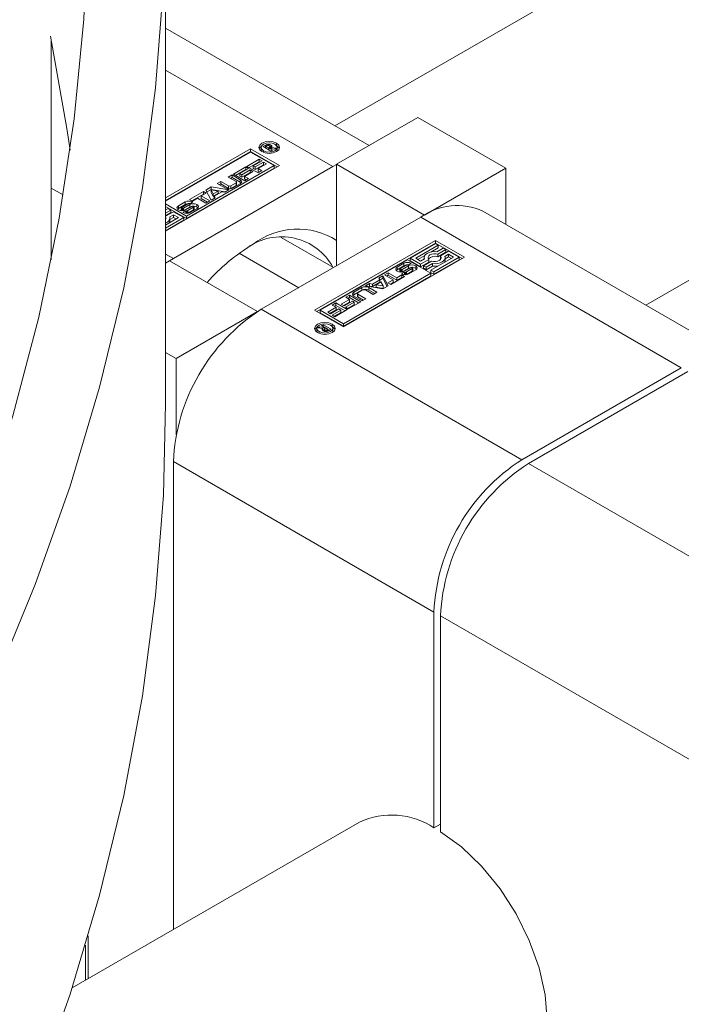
# Model space of a CAD drawing. Header units: millimetres. Extents: x 450 to 25135, y 150 to 17673.
# Tile 396 of 463: x 21307 to 21350, y 11636 to 11700. Entities that reach past the tile are written whole.
import ezdxf

# ---------------------------------------------------------------- set-up
doc = ezdxf.new("R2010")
doc.units = ezdxf.units.MM
doc.linetypes.add('SLD-Centrada-doble', pattern=[12.7, 6.35, -1.27, 1.27, -1.27, 1.27, -1.27])
doc.linetypes.add('SLD-Continua', pattern=[0])
doc.layers.add('COTAS', color=1, linetype='SLD-Continua')
doc.layers.add('OCULTA', color=8, linetype='SLD-Continua')

msp = doc.modelspace()

# ---------------------------------------------------------------- linework, layer by layer
at = {"color": 7, "linetype": 'SLD-Continua', "lineweight": 18, "ltscale": 30}
for p, q in [((21372.838, 11718.851), (21327.587, 11692.734)), ((21347.592, 11681.188), (21382.836, 11701.529)), ((21329.175, 11647.943), (21310.688, 11637.273))]:
    msp.add_line(p, q, dxfattribs=at)
at = {"layer": 'COTAS', "linetype": 'SLD-Continua', "lineweight": 18, "ltscale": 30}
for p, q in [((21329.798, 11691.457), (21316.705, 11699.014)), ((21332.936, 11693.268), (21327.703, 11690.249)), ((21332.936, 11693.268), (21338.593, 11690.004)), ((21316.705, 11688.084), (21322.17, 11691.238)), ((21322.17, 11691.075), (21316.705, 11687.921)), ((21322.17, 11691.036), (21316.705, 11687.882)), ((21322.17, 11691.238), (21324.026, 11690.167)), ((21322.17, 11691.238), (21322.17, 11691.075)), ((21323.885, 11690.085), (21322.17, 11691.075)), ((21323.676, 11690.167), (21322.17, 11691.036)), ((21322.856, 11691.334), (21322.856, 11691.171)), ((21322.856, 11691.171), (21322.884, 11691.073)), ((21322.971, 11691.39), (21323.138, 11691.486)), ((21323.478, 11691.097), (21322.971, 11691.39)), ((21323.112, 11691.308), (21323.138, 11691.323)), ((21323.189, 11691.42), (21323.153, 11691.399)), ((21323.153, 11691.399), (21323.319, 11691.304)), ((21323.153, 11691.285), (21323.153, 11691.399)), ((21323.203, 11691.428), (21323.189, 11691.42)), ((21323.217, 11691.435), (21323.203, 11691.428)), ((21323.319, 11691.304), (21323.342, 11691.317)), ((21323.319, 11691.189), (21323.319, 11691.304)), ((21323.342, 11691.29), (21323.342, 11691.317)), ((21323.342, 11691.29), (21323.577, 11691.155)), ((21323.709, 11691.231), (21323.342, 11691.29)), ((21323.342, 11691.176), (21323.342, 11691.29)), ((21323.409, 11691.279), (21323.409, 11691.391)), ((21323.409, 11691.28), (21323.409, 11691.384)), ((21323.474, 11691.329), (21323.474, 11691.493)), ((21323.577, 11691.155), (21323.478, 11691.097)), ((21323.504, 11691.338), (21323.825, 11691.298)), ((21323.504, 11691.264), (21323.504, 11691.338)), ((21323.825, 11691.298), (21323.709, 11691.231)), ((21323.851, 11691.073), (21323.88, 11691.171)), ((21323.88, 11691.171), (21323.88, 11691.334)), ((21321.93, 11690.117), (21322.73, 11690.579)), ((21322.071, 11690.035), (21322.73, 11690.416)), ((21322.908, 11690.476), (21322.345, 11690.151)), ((21322.47, 11690.079), (21323.006, 11690.388)), ((21322.73, 11690.579), (21322.908, 11690.476)), ((21322.73, 11690.416), (21322.73, 11690.579)), ((21322.73, 11690.416), (21322.767, 11690.394)), ((21323.006, 11690.388), (21323.185, 11690.285)), ((21323.006, 11690.225), (21323.006, 11690.388)), ((21324.026, 11690.167), (21316.705, 11685.941)), ((21317.203, 11684.188), (21327.456, 11690.106)), ((21318.05, 11686.92), (21323.676, 11690.167)), ((21318.05, 11686.757), (21323.676, 11690.004)), ((21321.06, 11689.615), (21321.86, 11690.077)), ((21321.201, 11689.533), (21321.86, 11689.913)), ((21322.038, 11689.974), (21321.475, 11689.649)), ((21321.6, 11689.577), (21322.136, 11689.886)), ((21321.6, 11689.413), (21322.136, 11689.723)), ((21322.315, 11689.783), (21321.779, 11689.474)), ((21321.86, 11690.077), (21322.038, 11689.974)), ((21321.86, 11689.913), (21321.86, 11690.077)), ((21321.86, 11689.913), (21321.897, 11689.892)), ((21322.661, 11689.695), (21321.93, 11690.117)), ((21322.136, 11689.886), (21322.315, 11689.783)), ((21322.136, 11689.723), (21322.136, 11689.886)), ((21322.136, 11689.723), (21322.173, 11689.701)), ((21322.345, 11690.151), (21322.47, 11690.079)), ((21322.345, 11689.987), (21322.345, 11690.151)), ((21322.345, 11689.987), (21322.47, 11689.915)), ((21322.47, 11689.915), (21323.006, 11690.225)), ((21322.47, 11689.915), (21322.47, 11690.079)), ((21323.185, 11690.285), (21322.649, 11689.976)), ((21322.649, 11689.976), (21322.898, 11689.832)), ((21322.649, 11689.812), (21322.649, 11689.976)), ((21322.649, 11689.812), (21322.757, 11689.75)), ((21322.898, 11689.832), (21322.661, 11689.695)), ((21323.006, 11690.225), (21323.043, 11690.203)), ((21323.676, 11690.004), (21323.676, 11690.167)), ((21327.456, 11690.106), (21327.703, 11690.242)), ((21327.703, 11690.249), (21333.36, 11686.984)), ((21327.703, 11690.249), (21327.703, 11683.719)), ((21333.36, 11686.984), (21338.593, 11690.004)), ((21338.593, 11690.004), (21338.593, 11686.382)), ((21320.017, 11689.013), (21320.256, 11689.151)), ((21320.256, 11689.151), (21320.758, 11688.861)), ((21320.256, 11688.988), (21320.256, 11689.151)), ((21320.737, 11689.429), (21320.976, 11689.567)), ((21321.239, 11689.139), (21320.737, 11689.429)), ((21320.879, 11689.347), (21320.976, 11689.404)), ((21320.976, 11689.567), (21321.504, 11689.262)), ((21320.976, 11689.404), (21320.976, 11689.567)), ((21320.976, 11689.404), (21321.504, 11689.099)), ((21321.791, 11689.193), (21321.06, 11689.615)), ((21321.269, 11688.934), (21321.269, 11689.097)), ((21321.475, 11689.649), (21321.6, 11689.577)), ((21321.475, 11689.485), (21321.475, 11689.649)), ((21321.475, 11689.485), (21321.6, 11689.413)), ((21321.6, 11689.413), (21321.6, 11689.577)), ((21321.779, 11689.474), (21322.028, 11689.33)), ((21321.779, 11689.31), (21321.779, 11689.474)), ((21321.779, 11689.31), (21321.887, 11689.248)), ((21322.028, 11689.33), (21321.791, 11689.193)), ((21318.244, 11687.99), (21319.132, 11688.502)), ((21319.132, 11688.502), (21319.311, 11688.399)), ((21319.132, 11688.339), (21319.132, 11688.502)), ((21319.294, 11688.596), (21319.64, 11688.795)), ((21319.636, 11687.949), (21319.294, 11688.596)), ((21319.36, 11688.471), (21319.64, 11688.632)), ((21320.074, 11688.527), (21319.626, 11688.604)), ((21319.626, 11688.604), (21319.759, 11688.345)), ((21319.626, 11688.44), (21319.626, 11688.604)), ((21319.626, 11688.44), (21319.759, 11688.182)), ((21319.64, 11688.795), (21320.76, 11688.598)), ((21319.64, 11688.632), (21319.64, 11688.795)), ((21319.64, 11688.632), (21320.543, 11688.473)), ((21319.759, 11688.345), (21320.074, 11688.527)), ((21320.317, 11688.483), (21319.835, 11688.205)), ((21320.545, 11688.709), (21320.017, 11689.013)), ((21320.074, 11688.364), (21320.074, 11688.527)), ((21320.159, 11688.932), (21320.256, 11688.988)), ((21320.256, 11688.988), (21320.758, 11688.698)), ((21320.505, 11688.45), (21320.317, 11688.483)), ((21320.76, 11688.598), (21320.505, 11688.45)), ((21320.903, 11688.861), (21321.239, 11689.056)), ((21320.903, 11688.698), (21321.239, 11688.892)), ((21321.504, 11689.001), (21320.998, 11688.709)), ((21317.525, 11687.577), (21317.963, 11687.829)), ((21318.423, 11687.887), (21318.244, 11687.99)), ((21318.434, 11687.822), (21318.252, 11687.718)), ((21318.386, 11687.908), (21319.132, 11688.339)), ((21318.747, 11688.074), (21318.423, 11687.887)), ((21319.3, 11687.755), (21318.747, 11688.074)), ((21319.311, 11688.399), (21318.986, 11688.212)), ((21318.986, 11688.212), (21319.539, 11687.893)), ((21318.986, 11688.049), (21318.986, 11688.212)), ((21318.986, 11688.049), (21319.397, 11687.811)), ((21319.132, 11688.339), (21319.169, 11688.318)), ((21319.539, 11687.893), (21319.3, 11687.755)), ((21319.892, 11688.097), (21319.636, 11687.949)), ((21319.759, 11688.182), (21320.074, 11688.364)), ((21319.759, 11688.182), (21319.759, 11688.345)), ((21319.835, 11688.205), (21319.892, 11688.097)), ((21319.835, 11688.064), (21319.835, 11688.205)), ((21316.705, 11687.697), (21318.05, 11686.92)), ((21316.705, 11687.533), (21318.05, 11686.757)), ((21316.859, 11687.405), (21316.705, 11687.316)), ((21316.705, 11687.114), (21317.034, 11687.304)), ((21317.209, 11687.203), (21316.705, 11686.912)), ((21317.034, 11687.304), (21316.859, 11687.405)), ((21317.034, 11687.141), (21317.034, 11687.304)), ((21317.875, 11686.819), (21317.209, 11687.203)), ((21317.525, 11687.414), (21317.963, 11687.666)), ((21317.703, 11687.43), (21317.703, 11687.267)), ((21317.716, 11687.258), (21317.716, 11687.412)), ((21317.746, 11687.257), (21317.746, 11687.404)), ((21318.122, 11687.699), (21317.748, 11687.482)), ((21317.814, 11687.147), (21317.995, 11687.252)), ((21317.845, 11687.43), (21318.267, 11687.662)), ((21317.845, 11687.266), (21318.267, 11687.499)), ((21318.406, 11687.543), (21317.986, 11687.312)), ((21317.995, 11687.252), (21317.999, 11687.249)), ((21317.995, 11687.089), (21317.995, 11687.252)), ((21317.999, 11687.089), (21317.999, 11687.249)), ((21318.016, 11687.087), (21318.016, 11687.244)), ((21318.126, 11687.269), (21318.5, 11687.485)), ((21318.126, 11687.106), (21318.5, 11687.322)), ((21318.721, 11687.393), (21318.284, 11687.141)), ((21318.536, 11687.352), (21318.536, 11687.515)), ((21318.545, 11687.375), (21318.545, 11687.538)), ((21353.87, 11677.564), (21337.111, 11687.237)), ((21316.705, 11686.951), (21317.034, 11687.141)), ((21316.705, 11686.144), (21317.875, 11686.819)), ((21317.525, 11686.819), (21316.705, 11686.346)), ((21316.705, 11686.709), (21316.709, 11686.702)), ((21316.705, 11685.98), (21317.875, 11686.656)), ((21316.97, 11686.862), (21317.209, 11687.001)), ((21316.983, 11686.707), (21317.209, 11686.837)), ((21316.983, 11686.621), (21316.983, 11686.784)), ((21317.209, 11687.001), (21317.525, 11686.819)), ((21317.209, 11686.837), (21317.209, 11687.001)), ((21317.209, 11686.837), (21317.383, 11686.737)), ((21317.875, 11686.656), (21317.875, 11686.819)), ((21318.05, 11686.92), (21318.05, 11686.757)), ((21333.113, 11686.841), (21322.859, 11680.923)), ((21333.36, 11686.977), (21333.36, 11686.984)), ((21327.509, 11683.607), (21324.142, 11685.55)), ((21326.289, 11680.862), (21334.067, 11685.351)), ((21334.067, 11685.351), (21335.924, 11684.28)), ((21334.067, 11685.351), (21334.067, 11685.188)), ((21334.067, 11685.188), (21326.43, 11680.78)), ((21334.067, 11685.149), (21332.44, 11684.21)), ((21332.791, 11684.21), (21334.242, 11685.048)), ((21333.764, 11684.608), (21334.242, 11684.885)), ((21334.067, 11685.188), (21335.782, 11684.198)), ((21334.242, 11685.048), (21334.067, 11685.149)), ((21334.557, 11684.866), (21334.142, 11684.627)), ((21334.207, 11684.461), (21334.733, 11684.765)), ((21334.242, 11684.885), (21334.242, 11685.048)), ((21334.908, 11684.664), (21334.382, 11684.36)), ((21334.733, 11684.765), (21334.557, 11684.866)), ((21334.733, 11684.602), (21334.733, 11684.765)), ((21335.573, 11684.28), (21334.908, 11684.664)), ((21316.955, 11684.045), (21316.705, 11683.901)), ((21316.955, 11684.045), (21322.612, 11680.781)), ((21316.96, 11684.042), (21317.203, 11684.188)), ((21321.438, 11684.526), (21325.269, 11682.314)), ((21332.265, 11684.109), (21326.639, 11680.862)), ((21335.924, 11684.28), (21328.146, 11679.791)), ((21333.771, 11683.24), (21332.265, 11684.109)), ((21332.44, 11684.21), (21333.106, 11683.826)), ((21332.44, 11684.047), (21332.44, 11684.21)), ((21332.44, 11684.047), (21333.106, 11683.663)), ((21333.106, 11684.028), (21332.791, 11684.21)), ((21332.932, 11684.128), (21333.377, 11684.385)), ((21333.346, 11684.167), (21333.106, 11684.028)), ((21333.106, 11683.826), (21333.632, 11684.13)), ((21333.807, 11684.028), (21333.281, 11683.725)), ((21333.332, 11684.245), (21333.332, 11684.159)), ((21333.632, 11683.966), (21333.632, 11684.13)), ((21335.223, 11684.28), (21333.771, 11683.442)), ((21333.946, 11683.341), (21335.573, 11684.28)), ((21333.946, 11683.177), (21335.573, 11684.116)), ((21334.207, 11684.298), (21334.733, 11684.602)), ((21334.207, 11684.298), (21334.207, 11684.461)), ((21334.382, 11684.197), (21334.382, 11684.36)), ((21334.382, 11684.197), (21334.408, 11684.163)), ((21334.668, 11684.323), (21334.908, 11684.462)), ((21334.682, 11684.168), (21334.908, 11684.298)), ((21334.682, 11684.082), (21334.682, 11684.245)), ((21334.908, 11684.462), (21335.223, 11684.28)), ((21334.908, 11684.298), (21334.908, 11684.462)), ((21334.908, 11684.298), (21335.081, 11684.198)), ((21335.573, 11684.116), (21335.573, 11684.28)), ((21331.594, 11683.636), (21332.031, 11683.888)), ((21331.594, 11683.472), (21332.031, 11683.725)), ((21331.77, 11683.491), (21331.77, 11683.327)), ((21331.771, 11683.322), (21331.771, 11683.485)), ((21332.19, 11683.76), (21331.816, 11683.544)), ((21331.817, 11683.315), (21331.817, 11683.463)), ((21331.909, 11683.486), (21332.329, 11683.717)), ((21331.909, 11683.323), (21332.329, 11683.554)), ((21331.909, 11683.323), (21331.909, 11683.486)), ((21332.47, 11683.599), (21332.048, 11683.367)), ((21332.193, 11683.33), (21332.568, 11683.547)), ((21332.193, 11683.167), (21332.568, 11683.383)), ((21332.32, 11683.777), (21332.316, 11683.78)), ((21332.501, 11683.882), (21332.32, 11683.777)), ((21332.329, 11683.554), (21332.329, 11683.717)), ((21332.79, 11683.452), (21332.352, 11683.2)), ((21332.597, 11683.405), (21332.597, 11683.569)), ((21332.612, 11683.432), (21332.612, 11683.595)), ((21332.613, 11683.435), (21332.613, 11683.599)), ((21333.106, 11683.663), (21333.632, 11683.966)), ((21333.106, 11683.663), (21333.106, 11683.826)), ((21333.281, 11683.725), (21333.456, 11683.624)), ((21333.281, 11683.562), (21333.281, 11683.725)), ((21333.281, 11683.562), (21333.456, 11683.46)), ((21333.456, 11683.624), (21333.871, 11683.863)), ((21333.456, 11683.46), (21333.871, 11683.7)), ((21333.456, 11683.46), (21333.456, 11683.624)), ((21333.771, 11683.279), (21333.771, 11683.442)), ((21333.771, 11683.442), (21333.946, 11683.341)), ((21333.871, 11683.7), (21333.871, 11683.863)), ((21328.145, 11679.993), (21333.771, 11683.24)), ((21328.145, 11679.83), (21333.771, 11683.076)), ((21329.999, 11682.546), (21330.48, 11682.824)), ((21330.423, 11682.932), (21330.679, 11683.08)), ((21330.48, 11682.824), (21330.423, 11682.932)), ((21330.48, 11682.802), (21330.679, 11682.916)), ((21330.48, 11682.66), (21330.48, 11682.824)), ((21330.679, 11683.08), (21331.021, 11682.433)), ((21330.679, 11682.916), (21330.679, 11683.08)), ((21330.679, 11682.916), (21330.955, 11682.395)), ((21330.776, 11683.136), (21331.015, 11683.274)), ((21331.329, 11682.817), (21330.776, 11683.136)), ((21330.918, 11683.054), (21331.015, 11683.111)), ((21331.005, 11682.63), (21331.329, 11682.817)), ((21331.015, 11683.274), (21331.568, 11682.955)), ((21331.015, 11683.111), (21331.015, 11683.274)), ((21331.015, 11683.111), (21331.568, 11682.792)), ((21332.071, 11683.039), (21331.183, 11682.527)), ((21331.329, 11682.654), (21331.329, 11682.817)), ((21331.568, 11682.955), (21331.892, 11683.142)), ((21331.568, 11682.792), (21331.892, 11682.979)), ((21331.568, 11682.792), (21331.568, 11682.955)), ((21331.881, 11683.207), (21332.064, 11683.311)), ((21331.892, 11683.142), (21332.071, 11683.039)), ((21331.892, 11682.979), (21331.892, 11683.142)), ((21331.892, 11682.979), (21331.929, 11682.957)), ((21331.906, 11683.321), (21331.909, 11683.323)), ((21332.064, 11683.148), (21332.063, 11683.148)), ((21332.064, 11683.148), (21332.064, 11683.311)), ((21332.064, 11683.148), (21332.064, 11683.148)), ((21332.126, 11683.145), (21332.126, 11683.306)), ((21332.162, 11683.153), (21332.162, 11683.316)), ((21333.771, 11683.279), (21333.946, 11683.177)), ((21333.771, 11683.076), (21333.771, 11683.24)), ((21333.946, 11683.177), (21333.946, 11683.341)), ((21328.811, 11682.028), (21329.318, 11682.32)), ((21328.811, 11681.865), (21329.318, 11682.157)), ((21329.412, 11682.168), (21329.076, 11681.973)), ((21329.555, 11682.431), (21329.81, 11682.579)), ((21330.675, 11682.234), (21329.555, 11682.431)), ((21330.059, 11681.878), (21329.557, 11682.168)), ((21329.77, 11682.32), (21330.298, 11682.016)), ((21329.77, 11682.157), (21330.157, 11681.934)), ((21329.772, 11682.393), (21329.81, 11682.415)), ((21329.81, 11682.579), (21329.999, 11682.546)), ((21329.81, 11682.415), (21329.81, 11682.579)), ((21329.81, 11682.415), (21329.999, 11682.383)), ((21329.999, 11682.383), (21330.48, 11682.66)), ((21329.999, 11682.383), (21329.999, 11682.546)), ((21330.556, 11682.684), (21330.242, 11682.502)), ((21330.242, 11682.502), (21330.689, 11682.425)), ((21330.242, 11682.339), (21330.242, 11682.502)), ((21330.242, 11682.339), (21330.689, 11682.262)), ((21330.689, 11682.425), (21330.556, 11682.684)), ((21331.021, 11682.433), (21330.675, 11682.234)), ((21330.689, 11682.262), (21330.689, 11682.425)), ((21331.183, 11682.527), (21331.005, 11682.63)), ((21331.146, 11682.548), (21331.329, 11682.654)), ((21328, 11681.246), (21328.536, 11681.555)), ((21328.287, 11681.699), (21328.524, 11681.836)), ((21328.536, 11681.555), (21328.287, 11681.699)), ((21328.429, 11681.618), (21328.524, 11681.673)), ((21328.524, 11681.836), (21329.255, 11681.414)), ((21328.524, 11681.673), (21328.524, 11681.836)), ((21328.524, 11681.673), (21329.114, 11681.332)), ((21328.536, 11681.392), (21328.536, 11681.555)), ((21329.339, 11681.462), (21328.811, 11681.767)), ((21329.046, 11681.932), (21329.046, 11681.768)), ((21329.076, 11681.89), (21329.578, 11681.6)), ((21329.076, 11681.726), (21329.436, 11681.518)), ((21329.578, 11681.6), (21329.339, 11681.462)), ((21330.298, 11682.016), (21330.059, 11681.878)), ((21328.146, 11679.791), (21326.289, 11680.862)), ((21326.639, 11680.699), (21326.639, 11680.862)), ((21326.639, 11680.862), (21328.145, 11679.993)), ((21327.13, 11680.744), (21327.666, 11681.053)), ((21327.272, 11680.662), (21327.666, 11680.89)), ((21327.845, 11680.95), (21327.309, 11680.641)), ((21327.407, 11680.553), (21327.97, 11680.878)), ((21327.417, 11681.197), (21327.654, 11681.334)), ((21327.666, 11681.053), (21327.417, 11681.197)), ((21327.559, 11681.116), (21327.654, 11681.171)), ((21328.385, 11680.912), (21327.585, 11680.45)), ((21327.654, 11681.334), (21328.385, 11680.912)), ((21327.654, 11681.171), (21327.654, 11681.334)), ((21327.654, 11681.171), (21328.244, 11680.83)), ((21327.666, 11680.89), (21327.666, 11681.053)), ((21327.97, 11680.878), (21327.845, 11680.95)), ((21327.97, 11680.715), (21327.97, 11680.878)), ((21328.179, 11681.143), (21328, 11681.246)), ((21328.142, 11681.165), (21328.536, 11681.392)), ((21328.715, 11681.452), (21328.179, 11681.143)), ((21328.277, 11681.055), (21328.84, 11681.38)), ((21328.455, 11680.952), (21328.277, 11681.055)), ((21328.418, 11680.974), (21328.84, 11681.217)), ((21329.255, 11681.414), (21328.455, 11680.952)), ((21328.84, 11681.38), (21328.715, 11681.452)), ((21328.84, 11681.217), (21328.84, 11681.38)), ((21317.379, 11677.761), (21322.612, 11680.781)), ((21322.612, 11680.781), (21322.612, 11680.774)), ((21326.639, 11680.699), (21328.145, 11679.83)), ((21327.309, 11680.641), (21327.13, 11680.744)), ((21327.585, 11680.45), (21327.407, 11680.553)), ((21327.548, 11680.472), (21327.97, 11680.715)), ((21326.435, 11679.695), (21326.435, 11679.532)), ((21326.49, 11679.731), (21326.606, 11679.798)), ((21326.811, 11679.691), (21326.49, 11679.731)), ((21326.606, 11679.798), (21326.973, 11679.739)), ((21326.606, 11679.717), (21326.606, 11679.798)), ((21326.738, 11679.874), (21326.838, 11679.932)), ((21326.973, 11679.739), (21326.738, 11679.874)), ((21326.811, 11679.557), (21326.811, 11679.691)), ((21326.811, 11679.601), (21326.906, 11679.586)), ((21326.838, 11679.932), (21327.344, 11679.639)), ((21326.838, 11679.817), (21326.838, 11679.932)), ((21326.906, 11679.638), (21326.906, 11679.507)), ((21326.933, 11679.501), (21326.933, 11679.598)), ((21326.973, 11679.712), (21326.973, 11679.739)), ((21326.997, 11679.725), (21326.973, 11679.712)), ((21327.162, 11679.63), (21326.997, 11679.725)), ((21327.041, 11679.498), (21327.041, 11679.575)), ((21327.099, 11679.594), (21327.112, 11679.601)), ((21327.112, 11679.601), (21327.126, 11679.609)), ((21327.112, 11679.514), (21327.112, 11679.601)), ((21327.126, 11679.609), (21327.162, 11679.63)), ((21327.126, 11679.519), (21327.126, 11679.609)), ((21327.162, 11679.535), (21327.162, 11679.63)), ((21327.162, 11679.581), (21327.203, 11679.558)), ((21327.344, 11679.639), (21327.178, 11679.543)), ((21327.46, 11679.532), (21327.46, 11679.695)), ((21328.145, 11679.993), (21328.145, 11679.83)), ((21326.435, 11679.532), (21326.464, 11679.434)), ((21327.431, 11679.434), (21327.46, 11679.532)), ((21316.705, 11678.15), (21317.379, 11677.761)), ((21317.379, 11672.848), (21317.379, 11677.761)), ((21339.618, 11671.251), (21349.871, 11677.169)), ((21350.295, 11676.924), (21340.042, 11671.006)), ((21317.203, 11641.033), (21317.203, 11671.125)), ((21333.961, 11647.567), (21333.961, 11661.453)), ((21334.385, 11661.208), (21334.385, 11647.322)), ((21333.961, 11647.567), (21334.385, 11647.812)), ((21311.723, 11640.63), (21311.723, 11637.87)), ((21311.546, 11637.768), (21311.546, 11640.033))]:
    msp.add_line(p, q, dxfattribs=at)
at = {"layer": 'COTAS', "linetype": 'SLD-Centrada-doble', "lineweight": 18, "ltscale": 30}
for p, q in [((21327.456, 11690.106), (21316.705, 11696.311)), ((21323.836, 11691.604), (21323.836, 11691.454)), ((21323.006, 11691.125), (21323.006, 11691.014)), ((21323.138, 11691.323), (21323.138, 11691.486)), ((21323.216, 11691.434), (21323.216, 11691.519)), ((21323.327, 11691.454), (21323.327, 11691.534)), ((21323.464, 11691.499), (21323.464, 11691.336)), ((21323.477, 11691.492), (21323.477, 11691.328)), ((21323.532, 11691.373), (21323.532, 11691.437)), ((21321.504, 11689.099), (21321.504, 11689.262)), ((21310.116, 11688.278), (21309.349, 11688.721)), ((21320.758, 11688.698), (21320.758, 11688.861)), ((21320.903, 11688.698), (21320.903, 11688.861)), ((21321.239, 11688.892), (21321.239, 11689.056)), ((21317.963, 11687.666), (21317.963, 11687.829)), ((21318.423, 11687.829), (21318.423, 11687.816)), ((21317.525, 11687.414), (21317.525, 11687.577)), ((21317.717, 11687.258), (21317.717, 11687.412)), ((21317.784, 11687.257), (21317.784, 11687.407)), ((21317.82, 11687.26), (21317.82, 11687.418)), ((21317.845, 11687.266), (21317.845, 11687.43)), ((21318.046, 11687.086), (21318.046, 11687.243)), ((21318.089, 11687.089), (21318.089, 11687.253)), ((21318.126, 11687.106), (21318.126, 11687.269)), ((21318.267, 11687.499), (21318.267, 11687.662)), ((21318.5, 11687.322), (21318.5, 11687.485)), ((21318.721, 11687.659), (21318.721, 11687.495)), ((21333.113, 11686.841), (21349.871, 11677.169)), ((21317.203, 11684.188), (21316.705, 11684.476)), ((21331.594, 11683.472), (21331.594, 11683.636)), ((21331.783, 11683.47), (21331.783, 11683.317)), ((21331.858, 11683.316), (21331.858, 11683.468)), ((21332.031, 11683.725), (21332.031, 11683.888)), ((21332.491, 11683.876), (21332.491, 11683.888)), ((21332.568, 11683.383), (21332.568, 11683.547)), ((21332.79, 11683.554), (21332.79, 11683.717)), ((21332.087, 11683.146), (21332.087, 11683.304)), ((21332.193, 11683.167), (21332.193, 11683.33)), ((21329.318, 11682.157), (21329.318, 11682.32)), ((21329.77, 11682.157), (21329.77, 11682.32)), ((21328.811, 11681.865), (21328.811, 11682.028)), ((21329.076, 11681.726), (21329.076, 11681.89)), ((21322.859, 11680.923), (21339.618, 11671.251)), ((21326.941, 11679.499), (21326.941, 11679.593)), ((21326.97, 11679.496), (21326.97, 11679.58)), ((21327.099, 11679.51), (21327.099, 11679.594)), ((21327.416, 11679.815), (21327.416, 11679.965)), ((21326.585, 11679.375), (21326.585, 11679.486)), ((21317.203, 11671.125), (21333.961, 11661.453)), ((21356.801, 11661.334), (21340.042, 11671.006)), ((21351.144, 11651.536), (21334.385, 11661.208))]:
    msp.add_line(p, q, dxfattribs=at)
at = {"layer": 'COTAS', "linetype": 'SLD-Continua', "lineweight": 18, "ltscale": 30, "flags": 128}
for points in [[(21322.9, 11691.064), (21322.756, 11691.188), (21322.706, 11691.334), (21322.756, 11691.48), (21322.9, 11691.604), (21323.114, 11691.687), (21323.368, 11691.716), (21323.621, 11691.687), (21323.836, 11691.604)], [(21323.73, 11691.543), (21323.564, 11691.607), (21323.368, 11691.63), (21323.172, 11691.607), (21323.006, 11691.543), (21322.895, 11691.447), (21322.856, 11691.334), (21322.895, 11691.221), (21323.006, 11691.125)], [(21323.836, 11691.604), (21323.98, 11691.48), (21324.03, 11691.334), (21323.98, 11691.188), (21323.836, 11691.064), (21323.621, 11690.981), (21323.368, 11690.952), (21323.114, 11690.981), (21322.9, 11691.064)], [(21322.721, 11691.252), (21322.756, 11691.317), (21322.884, 11691.432)], [(21323.006, 11691.125), (21323.172, 11691.061), (21323.368, 11691.038), (21323.564, 11691.061), (21323.73, 11691.125), (21323.841, 11691.221), (21323.88, 11691.334), (21323.841, 11691.447), (21323.73, 11691.543)], [(21323.153, 11691.331), (21323.146, 11691.327), (21323.138, 11691.323)], [(21323.851, 11691.432), (21323.98, 11691.317), (21324.015, 11691.252)], [(21321.565, 11689.05), (21321.544, 11689.071), (21321.504, 11689.099)], [(21317.525, 11687.414), (21317.485, 11687.385), (21317.463, 11687.363)], [(21318.784, 11687.444), (21318.762, 11687.467), (21318.721, 11687.495)], [(21318.081, 11687.087), (21318.084, 11687.088), (21318.089, 11687.089)], [(21334.142, 11684.627), (21333.977, 11684.634), (21333.813, 11684.618), (21333.661, 11684.579), (21333.529, 11684.52), (21333.427, 11684.445), (21333.36, 11684.357), (21333.332, 11684.262), (21333.346, 11684.167)], [(21333.632, 11684.13), (21333.588, 11684.203), (21333.586, 11684.281), (21333.627, 11684.355), (21333.706, 11684.418), (21333.816, 11684.464), (21333.944, 11684.488), (21334.079, 11684.487), (21334.207, 11684.461)], [(21334.382, 11684.36), (21334.426, 11684.287), (21334.427, 11684.209), (21334.386, 11684.135), (21334.307, 11684.071), (21334.198, 11684.026), (21334.069, 11684.002), (21333.935, 11684.003), (21333.807, 11684.028)], [(21333.871, 11683.863), (21334.037, 11683.856), (21334.201, 11683.872), (21334.353, 11683.91), (21334.484, 11683.969), (21334.586, 11684.045), (21334.653, 11684.133), (21334.681, 11684.228), (21334.668, 11684.323)], [(21331.594, 11683.472), (21331.553, 11683.444), (21331.531, 11683.421)], [(21332.612, 11683.432), (21332.613, 11683.435), (21332.613, 11683.435)], [(21332.853, 11683.503), (21332.83, 11683.526), (21332.79, 11683.554)], [(21331.77, 11683.327), (21331.77, 11683.326), (21331.771, 11683.322)], [(21328.811, 11681.865), (21328.771, 11681.837), (21328.75, 11681.816)], [(21326.479, 11679.425), (21326.335, 11679.549), (21326.285, 11679.695), (21326.335, 11679.841), (21326.479, 11679.965), (21326.694, 11680.048), (21326.947, 11680.077), (21327.201, 11680.048), (21327.416, 11679.965)], [(21326.3, 11679.613), (21326.335, 11679.678), (21326.464, 11679.793)], [(21327.31, 11679.904), (21327.143, 11679.968), (21326.947, 11679.991), (21326.751, 11679.968), (21326.585, 11679.904), (21326.474, 11679.808), (21326.435, 11679.695), (21326.474, 11679.582), (21326.585, 11679.486)], [(21327.416, 11679.965), (21327.559, 11679.841), (21327.61, 11679.695), (21327.559, 11679.549), (21327.416, 11679.425), (21327.201, 11679.342), (21326.947, 11679.313), (21326.694, 11679.342), (21326.479, 11679.425)], [(21326.585, 11679.486), (21326.751, 11679.422), (21326.947, 11679.399), (21327.143, 11679.422), (21327.31, 11679.486), (21327.421, 11679.582), (21327.46, 11679.695), (21327.421, 11679.808), (21327.31, 11679.904)], [(21327.431, 11679.793), (21327.559, 11679.678), (21327.594, 11679.613)], [(21334.385, 11647.322), (21335.734, 11646.346), (21337.025, 11645.108), (21338.211, 11643.655), (21339.248, 11642.04), (21340.096, 11640.323), (21340.726, 11638.568), (21341.114, 11636.839), (21341.244, 11635.201), (21341.114, 11633.713), (21340.726, 11632.431), (21340.096, 11631.403), (21339.248, 11630.666), (21339.172, 11630.621)]]:
    msp.add_lwpolyline(points, dxfattribs=at)
at = {"layer": 'COTAS', "linetype": 'SLD-Continua', "lineweight": 18, "ltscale": 900}
for centre, radius, start, end in [((21323.336, 11691.129), 0.408, 107.11693, 119.07687), ((21323.316, 11691.186), 0.348, 88.08214, 106.71359), ((21323.328, 11691.202), 0.258, 102.01527, 115.6657), ((21323.301, 11691.323), 0.134, 70.72353, 101.30513), ((21323.327, 11691.242), 0.291, 61.84383, 89.82039), ((21323.281, 11691.445), 0.142, 295.52658, 334.45876), ((21323.285, 11691.28), 0.18, 60.27824, 70.44378), ((21323.301, 11691.31), 0.145, 56.30175, 60.04339), ((21323.362, 11691.389), 0.0471, 354.38771, 64.81141), ((21323.345, 11691.125), 0.242, 60.58941, 74.59653), ((21323.373, 11691.342), 0.182, 56.14126, 60.04644), ((21323.373, 11691.178), 0.182, 56.14126, 60.04644), ((21323.374, 11691.313), 0.206, 60.00988, 60.65972), ((21323.374, 11691.15), 0.206, 60.00988, 60.65972), ((21323.414, 11691.373), 0.134, 28.34522, 62.27284), ((21323.392, 11691.179), 0.171, 49.10306, 60.38446), ((21323.458, 11691.404), 0.0808, 304.81057, 23.52218), ((21321.224, 11689.097), 0.0447, 290.77139, 69.22861), ((21321.455, 11689.132), 0.14, 290.77139, 69.22861), ((21320.771, 11689.145), 0.492, 242.61604, 297.38396), ((21320.83, 11689.001), 0.158, 242.61604, 297.38396), ((21320.83, 11688.838), 0.158, 242.61604, 297.38396), ((21321.218, 11688.939), 0.0515, 294.36544, 354.30101), ((21318.193, 11687.386), 0.5, 62.61604, 117.38396), ((21318.275, 11687.574), 0.295, 57.4451, 60.02537), ((21317.576, 11687.444), 0.142, 110.77139, 249.22861), ((21317.755, 11687.755), 0.5, 242.60419, 297.53452), ((21317.752, 11687.423), 0.0505, 132.23809, 167.63269), ((21317.723, 11687.431), 0.0206, 172.39807, 247.23657), ((21317.719, 11687.267), 0.0161, 180.51624, 210.61703), ((21317.737, 11687.447), 0.041, 238.34399, 240.0158), ((21317.747, 11687.468), 0.0635, 241.8412, 269.79216), ((21317.814, 11687.365), 0.135, 119.44167, 134.96787), ((21317.752, 11687.56), 0.156, 267.81854, 281.84492), ((21317.738, 11687.629), 0.227, 281.86224, 291.31617), ((21317.73, 11687.639), 0.238, 292.0813, 298.69882), ((21317.738, 11687.461), 0.223, 296.80171, 298.79818), ((21318.182, 11687.256), 0.465, 90.43198, 118.0933), ((21318.026, 11687.301), 0.0582, 242.57115, 260.4503), ((21318.033, 11687.36), 0.117, 261.52635, 276.30552), ((21318.025, 11687.44), 0.198, 276.23817, 288.91033), ((21318.019, 11687.455), 0.214, 288.95314, 299.69043), ((21318.226, 11687.516), 0.21, 110.35125, 119.76058), ((21318.22, 11687.539), 0.187, 99.7189, 111.07865), ((21318.214, 11687.6), 0.125, 83.3966, 101.54646), ((21318.223, 11687.665), 0.0601, 61.36175, 84.69494), ((21318.491, 11687.213), 0.502, 62.67956, 116.52458), ((21318.47, 11687.113), 0.436, 97.96163, 117.69655), ((21318.513, 11687.324), 0.244, 103.32469, 116.09888), ((21318.5, 11687.379), 0.187, 90.70686, 103.30021), ((21318.501, 11687.501), 0.0653, 62.11076, 92.75203), ((21318.439, 11687.595), 0.125, 298.96792, 320.66446), ((21318.439, 11687.432), 0.125, 298.96792, 320.66446), ((21318.521, 11687.537), 0.0245, 16.56503, 63.94219), ((21318.51, 11687.539), 0.0347, 318.083, 8.36126), ((21318.509, 11687.376), 0.0356, 318.37123, 358.90237), ((21318.507, 11687.097), 0.452, 61.70974, 85.45442), ((21318.671, 11687.526), 0.142, 290.77139, 69.22861), ((21335.455, 11683.57), 4.024, 65.6927, 125.6091), ((21316.58, 11686.784), 0.153, 324.50524, 35.49476), ((21316.632, 11686.804), 0.343, 282.23859, 9.88569), ((21316.732, 11686.624), 0.251, 325.07925, 359.16029), ((21317.973, 11687.398), 0.296, 237.75634, 240.02159), ((21318.054, 11687.585), 0.5, 242.61604, 297.38396), ((21318.019, 11687.292), 0.214, 288.95314, 299.69043), ((21325.188, 11681.431), 4.655, 57.29162, 127.88027), ((21324.159, 11681.816), 3.772, 28.78827, 125.60935), ((21328.925, 11674.152), 12.786, 121.05644, 138.34388), ((21334.003, 11683.799), 0.539, 67.80563, 137.49353), ((21334.43, 11684.085), 0.251, 325.04668, 359.15884), ((21331.644, 11683.503), 0.142, 110.77139, 249.22861), ((21331.824, 11683.816), 0.502, 242.67956, 296.52458), ((21331.805, 11683.49), 0.0347, 138.083, 188.36126), ((21331.794, 11683.492), 0.0245, 196.56503, 243.94219), ((21331.876, 11683.434), 0.125, 118.96792, 140.66446), ((21331.814, 11683.528), 0.0653, 242.11076, 272.75203), ((21331.815, 11683.65), 0.187, 270.70686, 283.30021), ((21331.802, 11683.705), 0.244, 283.32469, 296.09888), ((21332.261, 11683.444), 0.5, 62.61604, 117.38396), ((21332.249, 11683.318), 0.461, 91.8089, 118.14897), ((21332.296, 11683.574), 0.214, 108.95314, 119.69043), ((21332.291, 11683.589), 0.198, 96.23817, 108.91033), ((21332.282, 11683.669), 0.117, 81.52635, 96.30552), ((21332.29, 11683.728), 0.0582, 62.57115, 80.4503), ((21332.56, 11683.274), 0.5, 62.60419, 117.53452), ((21332.536, 11683.179), 0.428, 97.89577, 118.94305), ((21332.585, 11683.39), 0.238, 112.0813, 118.69882), ((21332.343, 11683.631), 0.296, 57.75634, 60.02159), ((21332.578, 11683.4), 0.227, 101.86224, 111.31617), ((21332.563, 11683.469), 0.156, 87.81854, 101.84492), ((21332.501, 11683.664), 0.135, 299.44167, 314.96787), ((21332.501, 11683.501), 0.135, 299.44167, 314.96787), ((21332.569, 11683.561), 0.0635, 61.8412, 89.79216), ((21332.563, 11683.606), 0.0505, 312.23809, 347.63269), ((21332.563, 11683.443), 0.0505, 312.23809, 347.63269), ((21332.578, 11683.582), 0.041, 58.34399, 60.0158), ((21332.592, 11683.598), 0.0206, 352.39807, 67.23657), ((21332.575, 11683.155), 0.454, 61.73782, 85.54483), ((21332.739, 11683.585), 0.142, 290.77139, 69.22861), ((21334.007, 11684.828), 1.136, 263.14626, 282.35912), ((21331.787, 11683.326), 0.0172, 192.51959, 208.44228), ((21332.04, 11683.455), 0.295, 237.4451, 240.02537), ((21332.122, 11683.644), 0.5, 242.61604, 297.38396), ((21332.092, 11683.364), 0.0601, 241.36175, 264.69494), ((21332.101, 11683.429), 0.125, 263.3966, 281.54646), ((21332.095, 11683.49), 0.187, 279.7189, 291.07865), ((21332.097, 11683.321), 0.18, 282.83307, 291.19483), ((21332.089, 11683.513), 0.21, 290.35125, 299.76058), ((21332.089, 11683.349), 0.21, 290.35125, 299.76058), ((21329.544, 11681.884), 0.492, 62.61604, 117.38396), ((21329.544, 11681.72), 0.492, 62.61604, 117.38396), ((21329.485, 11682.028), 0.158, 62.61604, 117.38396), ((21328.861, 11681.897), 0.14, 110.77139, 249.22861), ((21329.097, 11681.773), 0.0515, 185.69899, 245.63456), ((21329.092, 11681.932), 0.0447, 110.77139, 249.22861), ((21329.483, 11670.567), 12.293, 122.60229, 177.39771), ((21326.857, 11679.625), 0.0808, 124.81057, 203.52218), ((21326.901, 11679.656), 0.134, 208.34522, 242.27284), ((21326.953, 11679.64), 0.0471, 174.38771, 244.81141), ((21327.035, 11679.584), 0.142, 115.52658, 154.45876), ((21327.014, 11679.719), 0.145, 236.30175, 240.04339), ((21327.031, 11679.749), 0.18, 240.27824, 250.44378), ((21327.014, 11679.706), 0.134, 250.72353, 281.30513), ((21326.987, 11679.827), 0.258, 282.01527, 295.6657), ((21326.942, 11679.716), 0.206, 240.00988, 240.65972), ((21326.942, 11679.687), 0.182, 236.14126, 240.04644), ((21326.989, 11679.787), 0.291, 241.84383, 269.82039), ((21326.999, 11679.843), 0.348, 268.08214, 286.71359), ((21326.979, 11679.9), 0.408, 287.11693, 299.07687), ((21346.242, 11660.895), 12.293, 122.60229, 177.39771), ((21346.666, 11660.65), 12.293, 122.60229, 177.39771), ((21331.234, 11643.501), 4.896, 56.14595, 114.87442)]:
    msp.add_arc(centre, radius, start, end, dxfattribs=at)
at = {"layer": 'OCULTA', "linetype": 'SLD-Continua', "lineweight": 18, "ltscale": 30}
for p, q in [((21316.705, 11674.836), (21316.705, 11707.501)), ((21309.349, 11684.106), (21309.349, 11698.23))]:
    msp.add_line(p, q, dxfattribs=at)
at = {"layer": 'OCULTA', "linetype": 'SLD-Continua', "lineweight": 18, "ltscale": 30, "flags": 128}
for points in [[(20609.155, 11683.469), (20610.643, 11677.066), (20612.48, 11670.694), (20614.664, 11664.358), (20617.193, 11658.066), (20620.065, 11651.822), (20623.276, 11645.634), (20626.823, 11639.507), (20630.704, 11633.448), (20634.913, 11627.462), (20639.447, 11621.556), (20644.302, 11615.736), (20649.472, 11610.007), (20654.953, 11604.374), (20660.738, 11598.844), (20666.823, 11593.422), (20673.201, 11588.114), (20679.865, 11582.924), (20686.81, 11577.858), (20694.028, 11572.921), (20701.512, 11568.118), (20709.255, 11563.453), (20717.248, 11558.931), (20725.485, 11554.557), (20733.956, 11550.336), (20742.654, 11546.27), (20751.57, 11542.365), (20760.694, 11538.623), (20770.019, 11535.05), (20779.534, 11531.648), (20789.23, 11528.421), (20799.097, 11525.372), (20809.126, 11522.504), (20819.307, 11519.82), (20829.629, 11517.322), (20840.083, 11515.014), (20850.657, 11512.897), (20861.342, 11510.973), (20872.126, 11509.245), (20883, 11507.713), (20893.952, 11506.381), (20904.971, 11505.248), (20916.047, 11504.316), (20927.168, 11503.587), (20938.323, 11503.06), (20949.502, 11502.736), (20960.693, 11502.615), (20971.884, 11502.699), (20983.066, 11502.986), (20994.226, 11503.476), (21005.354, 11504.169), (21016.439, 11505.065), (21027.469, 11506.161), (21038.434, 11507.458), (21049.323, 11508.953), (21060.124, 11510.646), (21070.828, 11512.535), (21081.423, 11514.617), (21091.899, 11516.891), (21102.246, 11519.354), (21112.453, 11522.005), (21122.511, 11524.84), (21132.408, 11527.857), (21142.136, 11531.052), (21151.684, 11534.422), (21161.043, 11537.965), (21170.205, 11541.676), (21179.159, 11545.552), (21187.897, 11549.589), (21196.41, 11553.783), (21204.689, 11558.129), (21212.728, 11562.625), (21220.516, 11567.264), (21228.048, 11572.042), (21235.314, 11576.956), (21242.309, 11581.999), (21249.025, 11587.166), (21255.455, 11592.454), (21261.593, 11597.856), (21267.433, 11603.366), (21272.969, 11608.981), (21278.196, 11614.693), (21283.108, 11620.497), (21287.7, 11626.388), (21291.969, 11632.36), (21295.909, 11638.406), (21299.517, 11644.521), (21302.789, 11650.699), (21305.722, 11656.933), (21308.313, 11663.217), (21310.56, 11669.545), (21312.46, 11675.912), (21314.011, 11682.309), (21315.212, 11688.731), (21316.061, 11695.173), (21316.559, 11701.626), (21316.703, 11708.085), (21316.495, 11714.544), (21315.934, 11720.996), (21315.021, 11727.434), (21313.756, 11733.852), (21312.142, 11740.245), (21310.179, 11746.604), (21309.349, 11748.992)], [(21222.967, 11573.085), (21228.039, 11576.442), (21235.114, 11581.388), (21241.913, 11586.461), (21248.43, 11591.657), (21254.658, 11596.969), (21260.591, 11602.393), (21266.222, 11607.922), (21271.546, 11613.552), (21276.558, 11619.277), (21281.253, 11625.09), (21285.625, 11630.987), (21289.671, 11636.961), (21293.386, 11643.006), (21296.766, 11649.116), (21299.809, 11655.285), (21302.511, 11661.506), (21304.869, 11667.774), (21306.882, 11674.082), (21308.546, 11680.424), (21309.861, 11686.793), (21310.824, 11693.183), (21311.436, 11699.587), (21311.695, 11705.999), (21311.601, 11712.413), (21311.155, 11718.822), (21310.356, 11725.219), (21309.297, 11731.153)], [(21310.559, 11691.168), (21310.356, 11692.554), (21309.297, 11698.488)], [(20609.155, 11650.803), (20610.643, 11644.401), (20612.48, 11638.028), (20614.664, 11631.693), (20617.193, 11625.4), (20620.065, 11619.156), (20623.276, 11612.968), (20626.823, 11606.841), (20630.704, 11600.782), (20634.913, 11594.797), (20639.447, 11588.891), (20644.302, 11583.07), (20649.472, 11577.341), (20654.953, 11571.708), (20660.738, 11566.179), (20666.823, 11560.757), (20673.201, 11555.448), (20679.865, 11550.258), (20686.81, 11545.192), (20694.028, 11540.255), (20701.512, 11535.452), (20709.255, 11530.787), (20717.248, 11526.266), (20725.485, 11521.892), (20733.956, 11517.67), (20742.654, 11513.604), (20751.57, 11509.699), (20760.694, 11505.958), (20770.019, 11502.385), (20779.534, 11498.983), (20789.23, 11495.756), (20799.097, 11492.706), (20809.126, 11489.838), (20819.307, 11487.154), (20829.629, 11484.657), (20840.083, 11482.348), (20850.657, 11480.231), (20861.342, 11478.307), (20872.126, 11476.579), (20883, 11475.048), (20893.952, 11473.715), (20904.971, 11472.582), (20916.047, 11471.651), (20927.168, 11470.921), (20938.323, 11470.394), (20949.502, 11470.07), (20960.693, 11469.95), (20971.884, 11470.033), (20983.066, 11470.32), (20994.226, 11470.811), (21005.354, 11471.504), (21016.439, 11472.399), (21027.469, 11473.495), (21038.434, 11474.792), (21049.323, 11476.287), (21060.124, 11477.98), (21070.828, 11479.869), (21081.423, 11481.951), (21091.899, 11484.225), (21102.246, 11486.689), (21112.453, 11489.339), (21122.511, 11492.174), (21132.408, 11495.191), (21142.136, 11498.386), (21151.684, 11501.757), (21161.043, 11505.299), (21170.205, 11509.01), (21179.159, 11512.886), (21187.897, 11516.923), (21196.41, 11521.117), (21204.689, 11525.464), (21212.728, 11529.959), (21220.516, 11534.598), (21228.048, 11539.377), (21235.314, 11544.29), (21242.309, 11549.333), (21249.025, 11554.501), (21255.455, 11559.788), (21261.593, 11565.19), (21267.433, 11570.701), (21272.969, 11576.315), (21278.196, 11582.027), (21283.108, 11587.832), (21287.7, 11593.723), (21291.969, 11599.694), (21295.909, 11605.741), (21299.517, 11611.856), (21302.789, 11618.033), (21305.722, 11624.267), (21308.313, 11630.551), (21310.56, 11636.88), (21312.46, 11643.246), (21314.011, 11649.643), (21315.212, 11656.066), (21316.061, 11662.507), (21316.559, 11668.96), (21316.705, 11674.836)]]:
    msp.add_lwpolyline(points, dxfattribs=at)

doc.saveas('drawing.dxf')
